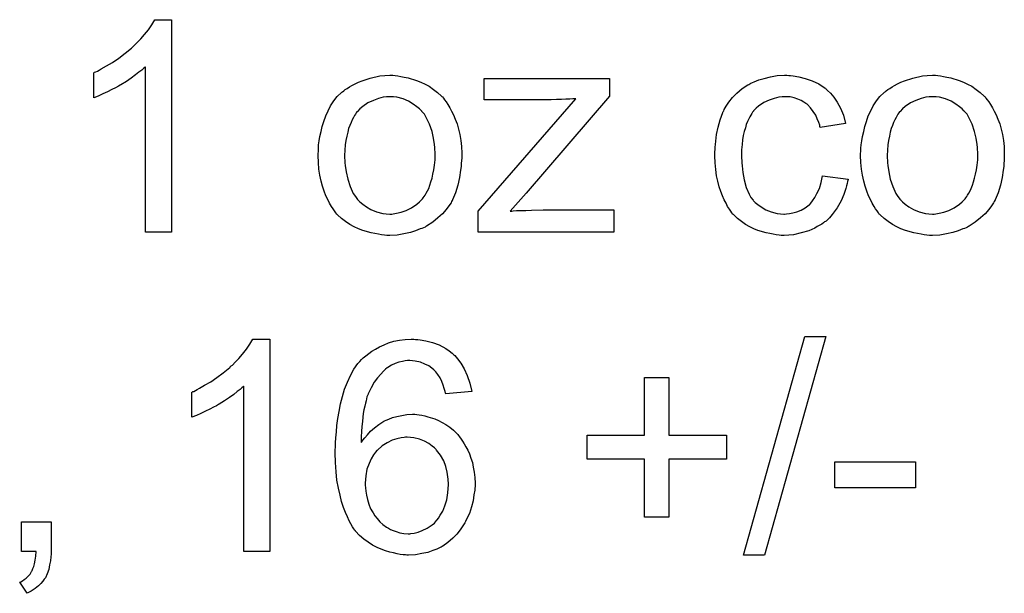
# Model space of a CAD drawing. Extents: x -1.5 to 9, y -3 to 5.
# Tile 347 of 368: x 6.134 to 6.507, y 3.027 to 3.245. Entities that reach past the tile are written whole.
import ezdxf

# ---------------------------------------------------------------- set-up
doc = ezdxf.new("R2010")
doc.units = 0
doc.layers.add('qfn16-30-34-a_mechanical_19', color=1, linetype='CONTINUOUS')

msp = doc.modelspace()

# ---------------------------------------------------------------- linework, layer by layer
at = {"layer": 'qfn16-30-34-a_mechanical_19', "color": 1}
for points in [[(6.191871, 3.164277), (6.182037, 3.164277), (6.182037, 3.226871), (6.181921, 3.226755), (6.181342, 3.226292), (6.180648, 3.225598), (6.179491, 3.224788), (6.178218, 3.223747), (6.176599, 3.22259), (6.174747, 3.221317), (6.172665, 3.220044), (6.172549, 3.220044), (6.172433, 3.219929), (6.171739, 3.219466), (6.170582, 3.218887), (6.169194, 3.218193), (6.167574, 3.217383), (6.165838, 3.216573), (6.164103, 3.215764), (6.162368, 3.215069), (6.162368, 3.224557), (6.162483, 3.224557), (6.162715, 3.224788), (6.163177, 3.224904), (6.163756, 3.225251), (6.16445, 3.225598), (6.16526, 3.226061), (6.167227, 3.227218), (6.169541, 3.22849), (6.171855, 3.23011), (6.174285, 3.231961), (6.176714, 3.233928), (6.17683, 3.234044), (6.176946, 3.23416), (6.177293, 3.234507), (6.177756, 3.234854), (6.178797, 3.236011), (6.180185, 3.237399), (6.181574, 3.239019), (6.183078, 3.24087), (6.18435, 3.242722), (6.185507, 3.244689), (6.191871, 3.244689), (6.191871, 3.164277)], [(6.276448, 3.223515), (6.277489, 3.2234), (6.278646, 3.223168), (6.279919, 3.222937), (6.281423, 3.222706), (6.284547, 3.221664), (6.286167, 3.221086), (6.287786, 3.220276), (6.289406, 3.219466), (6.291026, 3.218309), (6.29253, 3.217152), (6.294034, 3.215764), (6.29415, 3.215648), (6.294381, 3.215416), (6.294728, 3.214954), (6.295191, 3.214375), (6.29577, 3.213565), (6.296464, 3.212524), (6.297158, 3.211367), (6.297852, 3.210094), (6.298546, 3.208706), (6.299241, 3.20697), (6.299935, 3.205235), (6.300513, 3.203268), (6.300976, 3.201185), (6.301323, 3.198987), (6.301555, 3.196673), (6.30167, 3.194128), (6.30167, 3.194012), (6.30167, 3.193665), (6.30167, 3.193086), (6.30167, 3.192276), (6.301555, 3.191351), (6.301439, 3.190194), (6.301439, 3.189037), (6.301208, 3.187764), (6.30086, 3.184872), (6.300166, 3.181979), (6.299356, 3.179087), (6.298199, 3.176426), (6.298199, 3.17631), (6.298084, 3.176194), (6.297852, 3.175847), (6.297621, 3.175384), (6.296811, 3.174227), (6.29577, 3.172839), (6.294381, 3.171219), (6.292646, 3.169599), (6.290679, 3.167979), (6.288365, 3.166475), (6.288249, 3.166475), (6.288133, 3.16636), (6.287786, 3.166128), (6.287208, 3.165897), (6.286629, 3.165666), (6.285935, 3.165434), (6.2842, 3.16474), (6.282233, 3.164161), (6.279803, 3.163583), (6.277258, 3.16312), (6.274481, 3.163004), (6.273324, 3.163004), (6.272398, 3.16312), (6.271357, 3.163236), (6.2702, 3.163467), (6.268811, 3.163699), (6.267423, 3.16393), (6.264299, 3.164856), (6.262564, 3.16555), (6.260944, 3.166244), (6.259324, 3.16717), (6.257704, 3.168211), (6.2562, 3.169368), (6.254696, 3.170756), (6.25458, 3.170872), (6.254349, 3.171103), (6.254002, 3.171566), (6.253539, 3.17226), (6.252961, 3.17307), (6.252382, 3.173996), (6.251688, 3.175153), (6.250994, 3.176541), (6.2503, 3.178045), (6.249605, 3.179781), (6.249027, 3.181632), (6.248448, 3.183599), (6.247985, 3.185797), (6.247638, 3.188111), (6.247407, 3.190657), (6.247291, 3.193318), (6.247291, 3.193549), (6.247291, 3.194012), (6.247407, 3.194822), (6.247407, 3.195979), (6.247523, 3.197252), (6.247754, 3.198871), (6.247985, 3.200491), (6.248448, 3.202342), (6.248911, 3.204194), (6.24949, 3.20616), (6.250184, 3.208243), (6.251109, 3.21021), (6.252035, 3.212061), (6.253308, 3.213912), (6.25458, 3.215648), (6.2562, 3.217152), (6.256316, 3.217268), (6.256547, 3.217383), (6.25701, 3.217731), (6.257589, 3.218193), (6.258283, 3.218656), (6.259208, 3.219235), (6.260134, 3.219813), (6.261291, 3.220392), (6.262564, 3.22097), (6.263952, 3.221549), (6.267076, 3.22259), (6.270663, 3.2234), (6.272514, 3.223515), (6.274481, 3.223631), (6.275638, 3.223631), (6.276448, 3.223515)], [(6.425469, 3.223515), (6.426163, 3.223515), (6.427089, 3.2234), (6.429287, 3.223053), (6.431717, 3.222474), (6.434262, 3.221549), (6.436808, 3.220392), (6.439238, 3.218772), (6.439353, 3.218772), (6.439469, 3.21854), (6.440163, 3.217846), (6.441204, 3.216805), (6.442477, 3.215301), (6.44375, 3.21345), (6.445023, 3.211136), (6.44618, 3.208474), (6.446989, 3.205351), (6.437386, 3.203847), (6.437386, 3.203962), (6.437271, 3.204078), (6.437155, 3.204772), (6.436808, 3.205813), (6.436229, 3.207086), (6.435651, 3.208474), (6.434725, 3.209979), (6.433684, 3.211367), (6.432527, 3.212524), (6.432411, 3.21264), (6.431949, 3.212987), (6.431139, 3.21345), (6.430213, 3.214028), (6.42894, 3.214607), (6.427552, 3.215069), (6.425932, 3.215416), (6.424197, 3.215532), (6.423502, 3.215532), (6.422924, 3.215416), (6.421651, 3.215301), (6.419916, 3.214838), (6.418065, 3.21426), (6.415982, 3.213334), (6.414015, 3.211945), (6.413089, 3.211136), (6.412164, 3.21021), (6.412164, 3.210094), (6.411932, 3.209979), (6.411701, 3.209631), (6.41147, 3.209169), (6.411123, 3.20859), (6.41066, 3.207896), (6.410313, 3.207086), (6.40985, 3.20616), (6.409387, 3.205003), (6.40904, 3.203731), (6.408577, 3.202342), (6.40823, 3.200838), (6.407999, 3.199218), (6.407767, 3.197367), (6.407536, 3.1954), (6.407536, 3.193318), (6.407536, 3.193202), (6.407536, 3.192855), (6.407536, 3.192161), (6.407651, 3.191467), (6.407651, 3.190425), (6.407767, 3.189384), (6.408114, 3.186839), (6.408577, 3.184062), (6.409387, 3.181169), (6.410428, 3.178624), (6.411123, 3.177351), (6.411932, 3.17631), (6.412164, 3.176079), (6.412742, 3.1755), (6.413784, 3.17469), (6.415056, 3.173765), (6.416792, 3.172723), (6.418759, 3.171913), (6.421073, 3.171335), (6.422345, 3.171219), (6.423618, 3.171103), (6.42385, 3.171103), (6.424544, 3.171219), (6.425701, 3.171335), (6.426973, 3.171566), (6.428477, 3.171913), (6.430097, 3.172608), (6.431717, 3.173417), (6.433221, 3.174574), (6.433453, 3.17469), (6.4338, 3.175269), (6.434494, 3.176079), (6.435304, 3.177351), (6.436114, 3.178855), (6.437039, 3.180706), (6.437734, 3.183021), (6.438196, 3.185566), (6.447915, 3.184293), (6.447915, 3.184177), (6.447799, 3.18383), (6.447684, 3.183368), (6.447568, 3.182673), (6.447337, 3.181748), (6.447105, 3.180822), (6.446295, 3.178508), (6.445254, 3.176079), (6.44375, 3.173417), (6.441899, 3.170872), (6.440857, 3.169715), (6.4397, 3.168558), (6.439585, 3.168442), (6.439353, 3.168327), (6.439006, 3.168095), (6.438543, 3.167748), (6.437965, 3.167285), (6.437155, 3.166823), (6.436229, 3.16636), (6.435304, 3.165781), (6.43299, 3.16474), (6.430213, 3.16393), (6.427205, 3.163236), (6.425469, 3.16312), (6.423734, 3.163004), (6.422577, 3.163004), (6.421767, 3.16312), (6.420726, 3.163236), (6.419569, 3.163467), (6.418296, 3.163699), (6.416908, 3.16393), (6.413784, 3.164856), (6.412279, 3.16555), (6.41066, 3.166244), (6.40904, 3.16717), (6.407536, 3.168211), (6.406032, 3.169368), (6.404643, 3.170756), (6.404528, 3.170872), (6.404296, 3.171103), (6.403949, 3.171566), (6.403486, 3.172145), (6.403024, 3.172955), (6.402329, 3.173996), (6.401751, 3.175153), (6.401057, 3.176426), (6.400362, 3.17793), (6.399784, 3.179665), (6.39909, 3.181401), (6.398627, 3.183483), (6.398164, 3.185566), (6.397817, 3.187996), (6.397586, 3.190425), (6.39747, 3.193086), (6.39747, 3.193202), (6.39747, 3.193549), (6.39747, 3.194012), (6.39747, 3.194706), (6.397586, 3.195516), (6.397586, 3.196442), (6.397701, 3.197483), (6.397817, 3.19864), (6.398164, 3.201185), (6.398743, 3.203962), (6.399437, 3.206739), (6.400478, 3.209516), (6.400478, 3.209631), (6.400594, 3.209863), (6.400825, 3.21021), (6.401057, 3.210673), (6.401751, 3.211945), (6.402792, 3.21345), (6.404181, 3.215185), (6.4058, 3.216921), (6.407767, 3.218656), (6.409966, 3.220044), (6.410081, 3.220044), (6.410313, 3.22016), (6.41066, 3.220392), (6.411123, 3.220623), (6.411701, 3.220854), (6.412395, 3.221202), (6.414131, 3.221896), (6.416098, 3.222474), (6.418527, 3.223053), (6.421073, 3.223515), (6.42385, 3.223631), (6.424775, 3.223631), (6.425469, 3.223515)], [(6.481815, 3.223515), (6.482856, 3.2234), (6.484014, 3.223168), (6.485286, 3.222937), (6.48679, 3.222706), (6.489914, 3.221664), (6.491534, 3.221086), (6.493154, 3.220276), (6.494774, 3.219466), (6.496393, 3.218309), (6.497898, 3.217152), (6.499402, 3.215764), (6.499517, 3.215648), (6.499749, 3.215416), (6.500096, 3.214954), (6.500559, 3.214375), (6.501137, 3.213565), (6.501831, 3.212524), (6.502525, 3.211367), (6.50322, 3.210094), (6.503914, 3.208706), (6.504608, 3.20697), (6.505302, 3.205235), (6.505881, 3.203268), (6.506344, 3.201185), (6.506691, 3.198987), (6.506922, 3.196673), (6.507038, 3.194128), (6.507038, 3.194012), (6.507038, 3.193665), (6.507038, 3.193086), (6.507038, 3.192276), (6.506922, 3.191351), (6.506806, 3.190194), (6.506806, 3.189037), (6.506575, 3.187764), (6.506228, 3.184872), (6.505534, 3.181979), (6.504724, 3.179087), (6.503567, 3.176426), (6.503567, 3.17631), (6.503451, 3.176194), (6.50322, 3.175847), (6.502988, 3.175384), (6.502178, 3.174227), (6.501137, 3.172839), (6.499749, 3.171219), (6.498013, 3.169599), (6.496046, 3.167979), (6.493732, 3.166475), (6.493617, 3.166475), (6.493501, 3.16636), (6.493154, 3.166128), (6.492575, 3.165897), (6.491997, 3.165666), (6.491303, 3.165434), (6.489567, 3.16474), (6.4876, 3.164161), (6.485171, 3.163583), (6.482625, 3.16312), (6.479848, 3.163004), (6.478691, 3.163004), (6.477766, 3.16312), (6.476724, 3.163236), (6.475567, 3.163467), (6.474179, 3.163699), (6.472791, 3.16393), (6.469667, 3.164856), (6.467931, 3.16555), (6.466311, 3.166244), (6.464692, 3.16717), (6.463072, 3.168211), (6.461568, 3.169368), (6.460064, 3.170756), (6.459948, 3.170872), (6.459717, 3.171103), (6.459369, 3.171566), (6.458907, 3.17226), (6.458328, 3.17307), (6.45775, 3.173996), (6.457055, 3.175153), (6.456361, 3.176541), (6.455667, 3.178045), (6.454973, 3.179781), (6.454394, 3.181632), (6.453816, 3.183599), (6.453353, 3.185797), (6.453006, 3.188111), (6.452775, 3.190657), (6.452659, 3.193318), (6.452659, 3.193549), (6.452659, 3.194012), (6.452775, 3.194822), (6.452775, 3.195979), (6.45289, 3.197252), (6.453122, 3.198871), (6.453353, 3.200491), (6.453816, 3.202342), (6.454279, 3.204194), (6.454857, 3.20616), (6.455551, 3.208243), (6.456477, 3.21021), (6.457403, 3.212061), (6.458675, 3.213912), (6.459948, 3.215648), (6.461568, 3.217152), (6.461683, 3.217268), (6.461915, 3.217383), (6.462378, 3.217731), (6.462956, 3.218193), (6.46365, 3.218656), (6.464576, 3.219235), (6.465502, 3.219813), (6.466658, 3.220392), (6.467931, 3.22097), (6.46932, 3.221549), (6.472444, 3.22259), (6.47603, 3.2234), (6.477881, 3.223515), (6.479848, 3.223631), (6.481005, 3.223631), (6.481815, 3.223515)], [(6.357553, 3.215764), (6.326083, 3.178971), (6.319951, 3.172145), (6.320645, 3.172145), (6.321108, 3.17226), (6.322381, 3.172376), (6.324, 3.172492), (6.325967, 3.172492), (6.32805, 3.172608), (6.332447, 3.172723), (6.359289, 3.172723), (6.359289, 3.164277), (6.307918, 3.164277), (6.307918, 3.172145), (6.344826, 3.214722), (6.343785, 3.214722), (6.342628, 3.214607), (6.341124, 3.214607), (6.339389, 3.214491), (6.337537, 3.214491), (6.33557, 3.214375), (6.310116, 3.214375), (6.310116, 3.222358), (6.357553, 3.222358), (6.357553, 3.215764)], [(6.274481, 3.215532), (6.273787, 3.215532), (6.273208, 3.215416), (6.271935, 3.215301), (6.2702, 3.214838), (6.268233, 3.214144), (6.26615, 3.213218), (6.264184, 3.21183), (6.263142, 3.210904), (6.262217, 3.209979), (6.262217, 3.209863), (6.261985, 3.209747), (6.261754, 3.2094), (6.261407, 3.208937), (6.26106, 3.208359), (6.260712, 3.207665), (6.26025, 3.206739), (6.259787, 3.205813), (6.259324, 3.204656), (6.258861, 3.203499), (6.258514, 3.202111), (6.258167, 3.200607), (6.25782, 3.198987), (6.257589, 3.197252), (6.257473, 3.195285), (6.257357, 3.193318), (6.257357, 3.193202), (6.257357, 3.192855), (6.257357, 3.192276), (6.257473, 3.191467), (6.257473, 3.190541), (6.257589, 3.1895), (6.257936, 3.18707), (6.258514, 3.184293), (6.25944, 3.181516), (6.260597, 3.178855), (6.261407, 3.177698), (6.262217, 3.176541), (6.262332, 3.176541), (6.262448, 3.17631), (6.263142, 3.175731), (6.264184, 3.174806), (6.265572, 3.17388), (6.267307, 3.172839), (6.26939, 3.171913), (6.27182, 3.171335), (6.273092, 3.171219), (6.274481, 3.171103), (6.275175, 3.171103), (6.275753, 3.171219), (6.277026, 3.17145), (6.278762, 3.171798), (6.280613, 3.172492), (6.282695, 3.173417), (6.284662, 3.174806), (6.285704, 3.175731), (6.286629, 3.176657), (6.286745, 3.176773), (6.286861, 3.176888), (6.287092, 3.177235), (6.287439, 3.177698), (6.287786, 3.178277), (6.288249, 3.178971), (6.288712, 3.179897), (6.289175, 3.180822), (6.289637, 3.181979), (6.289985, 3.183252), (6.290447, 3.18464), (6.290794, 3.186144), (6.291142, 3.18788), (6.291373, 3.189615), (6.291604, 3.191582), (6.291604, 3.193665), (6.291604, 3.193781), (6.291604, 3.194128), (6.291604, 3.194706), (6.291489, 3.1954), (6.291489, 3.196326), (6.291373, 3.197367), (6.291026, 3.199797), (6.290447, 3.202342), (6.289522, 3.205119), (6.288249, 3.207665), (6.287555, 3.208937), (6.286629, 3.209979), (6.286629, 3.210094), (6.286398, 3.21021), (6.285704, 3.210904), (6.284662, 3.211714), (6.283274, 3.212755), (6.281538, 3.213797), (6.279456, 3.214722), (6.277142, 3.215301), (6.275869, 3.215416), (6.274481, 3.215532)], [(6.479848, 3.215532), (6.479154, 3.215532), (6.478576, 3.215416), (6.477303, 3.215301), (6.475567, 3.214838), (6.4736, 3.214144), (6.471518, 3.213218), (6.469551, 3.21183), (6.46851, 3.210904), (6.467584, 3.209979), (6.467584, 3.209863), (6.467353, 3.209747), (6.467121, 3.2094), (6.466774, 3.208937), (6.466427, 3.208359), (6.46608, 3.207665), (6.465617, 3.206739), (6.465154, 3.205813), (6.464692, 3.204656), (6.464229, 3.203499), (6.463882, 3.202111), (6.463535, 3.200607), (6.463188, 3.198987), (6.462956, 3.197252), (6.46284, 3.195285), (6.462725, 3.193318), (6.462725, 3.193202), (6.462725, 3.192855), (6.462725, 3.192276), (6.46284, 3.191467), (6.46284, 3.190541), (6.462956, 3.1895), (6.463303, 3.18707), (6.463882, 3.184293), (6.464807, 3.181516), (6.465964, 3.178855), (6.466774, 3.177698), (6.467584, 3.176541), (6.4677, 3.176541), (6.467815, 3.17631), (6.46851, 3.175731), (6.469551, 3.174806), (6.470939, 3.17388), (6.472675, 3.172839), (6.474757, 3.171913), (6.477187, 3.171335), (6.47846, 3.171219), (6.479848, 3.171103), (6.480542, 3.171103), (6.481121, 3.171219), (6.482394, 3.17145), (6.484129, 3.171798), (6.48598, 3.172492), (6.488063, 3.173417), (6.49003, 3.174806), (6.491071, 3.175731), (6.491997, 3.176657), (6.492113, 3.176773), (6.492228, 3.176888), (6.49246, 3.177235), (6.492807, 3.177698), (6.493154, 3.178277), (6.493617, 3.178971), (6.494079, 3.179897), (6.494542, 3.180822), (6.495005, 3.181979), (6.495352, 3.183252), (6.495815, 3.18464), (6.496162, 3.186144), (6.496509, 3.18788), (6.49674, 3.189615), (6.496972, 3.191582), (6.496972, 3.193665), (6.496972, 3.193781), (6.496972, 3.194128), (6.496972, 3.194706), (6.496856, 3.1954), (6.496856, 3.196326), (6.49674, 3.197367), (6.496393, 3.199797), (6.495815, 3.202342), (6.494889, 3.205119), (6.493617, 3.207665), (6.492922, 3.208937), (6.491997, 3.209979), (6.491997, 3.210094), (6.491765, 3.21021), (6.491071, 3.210904), (6.49003, 3.211714), (6.488641, 3.212755), (6.486906, 3.213797), (6.484823, 3.214722), (6.482509, 3.215301), (6.481237, 3.215416), (6.479848, 3.215532)], [(6.229011, 3.043324), (6.219176, 3.043324), (6.219176, 3.105918), (6.21906, 3.105802), (6.218482, 3.105339), (6.217788, 3.104645), (6.216631, 3.103835), (6.215358, 3.102794), (6.213738, 3.101637), (6.211887, 3.100364), (6.209805, 3.099092), (6.209689, 3.099092), (6.209573, 3.098976), (6.208879, 3.098513), (6.207722, 3.097935), (6.206333, 3.09724), (6.204714, 3.09643), (6.202978, 3.095621), (6.201243, 3.094811), (6.199507, 3.094117), (6.199507, 3.103604), (6.199623, 3.103604), (6.199854, 3.103835), (6.200317, 3.103951), (6.200896, 3.104298), (6.20159, 3.104645), (6.2024, 3.105108), (6.204367, 3.106265), (6.206681, 3.107538), (6.208995, 3.109157), (6.211424, 3.111009), (6.213854, 3.112976), (6.21397, 3.113091), (6.214085, 3.113207), (6.214432, 3.113554), (6.214895, 3.113901), (6.215937, 3.115058), (6.217325, 3.116447), (6.218713, 3.118066), (6.220217, 3.119918), (6.22149, 3.121769), (6.222647, 3.123736), (6.229011, 3.123736), (6.229011, 3.043324)], [(6.2842, 3.12362), (6.28501, 3.12362), (6.285935, 3.123504), (6.288133, 3.123042), (6.290563, 3.122463), (6.293109, 3.121537), (6.295654, 3.120149), (6.296927, 3.119339), (6.298084, 3.118414), (6.298199, 3.118298), (6.298315, 3.118182), (6.298662, 3.117835), (6.299009, 3.117488), (6.299588, 3.11691), (6.300051, 3.116215), (6.301323, 3.114595), (6.302596, 3.112513), (6.303753, 3.109968), (6.304794, 3.107075), (6.305488, 3.103835), (6.295654, 3.103026), (6.295654, 3.103141), (6.295538, 3.103257), (6.295422, 3.103951), (6.295075, 3.104992), (6.294613, 3.106265), (6.29415, 3.107653), (6.293456, 3.109042), (6.292646, 3.110315), (6.291836, 3.111356), (6.291604, 3.111587), (6.291142, 3.11205), (6.290332, 3.112744), (6.289175, 3.113554), (6.287671, 3.114248), (6.286051, 3.114943), (6.284084, 3.115405), (6.282001, 3.115637), (6.281191, 3.115637), (6.280266, 3.115521), (6.279225, 3.11529), (6.277836, 3.114943), (6.276448, 3.11448), (6.275059, 3.113901), (6.273671, 3.112976), (6.27344, 3.11286), (6.272861, 3.112397), (6.272051, 3.111587), (6.27101, 3.11043), (6.269853, 3.109042), (6.26858, 3.107422), (6.267423, 3.10534), (6.266266, 3.103026), (6.266266, 3.10291), (6.26615, 3.102678), (6.266035, 3.102331), (6.265803, 3.101869), (6.265688, 3.101174), (6.265456, 3.100364), (6.265225, 3.099439), (6.264993, 3.098282), (6.264646, 3.097009), (6.264415, 3.095621), (6.264184, 3.094117), (6.264068, 3.092497), (6.263836, 3.090646), (6.263721, 3.088794), (6.263605, 3.086712), (6.263605, 3.084629), (6.263721, 3.084745), (6.264184, 3.085439), (6.264993, 3.086365), (6.266035, 3.087522), (6.267192, 3.08891), (6.268696, 3.090183), (6.270316, 3.091456), (6.272167, 3.092613), (6.272283, 3.092613), (6.272398, 3.092728), (6.273092, 3.093075), (6.274134, 3.093422), (6.275522, 3.094001), (6.277142, 3.094464), (6.278993, 3.094811), (6.28096, 3.095158), (6.283043, 3.095274), (6.283968, 3.095274), (6.284662, 3.095158), (6.285588, 3.095042), (6.286514, 3.094927), (6.287671, 3.094695), (6.288828, 3.094348), (6.291489, 3.093538), (6.292877, 3.09296), (6.294266, 3.09215), (6.295654, 3.09134), (6.297158, 3.090414), (6.298546, 3.089257), (6.299819, 3.087985), (6.299935, 3.087869), (6.300166, 3.087637), (6.300513, 3.08729), (6.30086, 3.086712), (6.301439, 3.085902), (6.302017, 3.085092), (6.302596, 3.084051), (6.30329, 3.082894), (6.303984, 3.081621), (6.304563, 3.080233), (6.305141, 3.078613), (6.30572, 3.076993), (6.306067, 3.075258), (6.306414, 3.073291), (6.306645, 3.071324), (6.306761, 3.069241), (6.306761, 3.069125), (6.306761, 3.068894), (6.306761, 3.068547), (6.306761, 3.067968), (6.306645, 3.067274), (6.306645, 3.06658), (6.306298, 3.064729), (6.305951, 3.06253), (6.305373, 3.060216), (6.304563, 3.057671), (6.303406, 3.055241), (6.303406, 3.055126), (6.30329, 3.05501), (6.303059, 3.054663), (6.302827, 3.0542), (6.302133, 3.053043), (6.301092, 3.051539), (6.299819, 3.049919), (6.298315, 3.048299), (6.296464, 3.04668), (6.294497, 3.045291), (6.294381, 3.045291), (6.294266, 3.045175), (6.293918, 3.044944), (6.293456, 3.044828), (6.292299, 3.04425), (6.290794, 3.043671), (6.288828, 3.042977), (6.286629, 3.042514), (6.2842, 3.042052), (6.281538, 3.041936), (6.28096, 3.041936), (6.280382, 3.042052), (6.279456, 3.042052), (6.278415, 3.042167), (6.277258, 3.042399), (6.275869, 3.042746), (6.274481, 3.043093), (6.272861, 3.043556), (6.271241, 3.044134), (6.269621, 3.044828), (6.267886, 3.045754), (6.266266, 3.046795), (6.264646, 3.047952), (6.263026, 3.049341), (6.261522, 3.050961), (6.261407, 3.051076), (6.261175, 3.051423), (6.260828, 3.051886), (6.260365, 3.052696), (6.259671, 3.053737), (6.259093, 3.054894), (6.258399, 3.056398), (6.257704, 3.058018), (6.256894, 3.059985), (6.2562, 3.062183), (6.255622, 3.064613), (6.255043, 3.067274), (6.254465, 3.070282), (6.254118, 3.073522), (6.253886, 3.076993), (6.25377, 3.080695), (6.25377, 3.080811), (6.25377, 3.080927), (6.25377, 3.081274), (6.25377, 3.081737), (6.253886, 3.082894), (6.253886, 3.084514), (6.254002, 3.086365), (6.254233, 3.088563), (6.254465, 3.090993), (6.254812, 3.093654), (6.255275, 3.096315), (6.255853, 3.099207), (6.256547, 3.101984), (6.257357, 3.104761), (6.258399, 3.107422), (6.259556, 3.109968), (6.260828, 3.112397), (6.262332, 3.11448), (6.262448, 3.114595), (6.262679, 3.114827), (6.263142, 3.11529), (6.263721, 3.115984), (6.264415, 3.116678), (6.265341, 3.117372), (6.266498, 3.118298), (6.267654, 3.119108), (6.269043, 3.119918), (6.270547, 3.120843), (6.272283, 3.121537), (6.274018, 3.122347), (6.275985, 3.122926), (6.278068, 3.123389), (6.280266, 3.12362), (6.28258, 3.123736), (6.283505, 3.123736), (6.2842, 3.12362)], [(6.416213, 3.041936), (6.408346, 3.041936), (6.431601, 3.124777), (6.439469, 3.124777), (6.416213, 3.041936)], [(6.380115, 3.087406), (6.401867, 3.087406), (6.401867, 3.078266), (6.380115, 3.078266), (6.380115, 3.056283), (6.370859, 3.056283), (6.370859, 3.078266), (6.349107, 3.078266), (6.349107, 3.087406), (6.370859, 3.087406), (6.370859, 3.109158), (6.380115, 3.109158), (6.380115, 3.087406)], [(6.281076, 3.086596), (6.280382, 3.086596), (6.279919, 3.08648), (6.278762, 3.086365), (6.277142, 3.086018), (6.275406, 3.085439), (6.27344, 3.084514), (6.271588, 3.083356), (6.269737, 3.081737), (6.269506, 3.081505), (6.269043, 3.080927), (6.268233, 3.079885), (6.267423, 3.078381), (6.266613, 3.076646), (6.265803, 3.074448), (6.265341, 3.072018), (6.265109, 3.069241), (6.265109, 3.06901), (6.265109, 3.068431), (6.265225, 3.06739), (6.265341, 3.066117), (6.265572, 3.064613), (6.266035, 3.062993), (6.266498, 3.061258), (6.267192, 3.059522), (6.267307, 3.059291), (6.267654, 3.058712), (6.268117, 3.057903), (6.268811, 3.056861), (6.269621, 3.05582), (6.270663, 3.054547), (6.27182, 3.053506), (6.273208, 3.052465), (6.27344, 3.052349), (6.273902, 3.052117), (6.274712, 3.051655), (6.275753, 3.051308), (6.27691, 3.050845), (6.278299, 3.050382), (6.279803, 3.050151), (6.281423, 3.050035), (6.282001, 3.050035), (6.282464, 3.050151), (6.283621, 3.050266), (6.285125, 3.050613), (6.286745, 3.051308), (6.288596, 3.052117), (6.290447, 3.05339), (6.291373, 3.054084), (6.292183, 3.05501), (6.292183, 3.055126), (6.292414, 3.055241), (6.292877, 3.055936), (6.293571, 3.057093), (6.294497, 3.058597), (6.295307, 3.060564), (6.296001, 3.062878), (6.296464, 3.065539), (6.296695, 3.068663), (6.296695, 3.068778), (6.296695, 3.06901), (6.296695, 3.069472), (6.296579, 3.070051), (6.296579, 3.070745), (6.296464, 3.071555), (6.296117, 3.073406), (6.295654, 3.075489), (6.294844, 3.077687), (6.293687, 3.07977), (6.292183, 3.081737), (6.291952, 3.081968), (6.291373, 3.082547), (6.290447, 3.083241), (6.289175, 3.084166), (6.287555, 3.085092), (6.285704, 3.085786), (6.283505, 3.086365), (6.281076, 3.086596)], [(6.473369, 3.06739), (6.44294, 3.06739), (6.44294, 3.077224), (6.473369, 3.077224), (6.473369, 3.06739)], [(6.146285, 3.043324), (6.146285, 3.043209), (6.146285, 3.043093), (6.146285, 3.042746), (6.146285, 3.042283), (6.146169, 3.041242), (6.146054, 3.039738), (6.145707, 3.038233), (6.14536, 3.036498), (6.144781, 3.034878), (6.144087, 3.033374), (6.143971, 3.033258), (6.143624, 3.032796), (6.143161, 3.032101), (6.142351, 3.031176), (6.141426, 3.03025), (6.140269, 3.029325), (6.138765, 3.028283), (6.137145, 3.027473), (6.134368, 3.031639), (6.134484, 3.031754), (6.134831, 3.03187), (6.135409, 3.032217), (6.136104, 3.03268), (6.136798, 3.033258), (6.137608, 3.033952), (6.138302, 3.034762), (6.13888, 3.035688), (6.138996, 3.035804), (6.139112, 3.036151), (6.139343, 3.036845), (6.13969, 3.037655), (6.139922, 3.038696), (6.140269, 3.040085), (6.1405, 3.041589), (6.140616, 3.043324), (6.135062, 3.043324), (6.135062, 3.054547), (6.146285, 3.054547), (6.146285, 3.043324)]]:
    msp.add_lwpolyline(points, dxfattribs=at)

doc.saveas('drawing.dxf')
